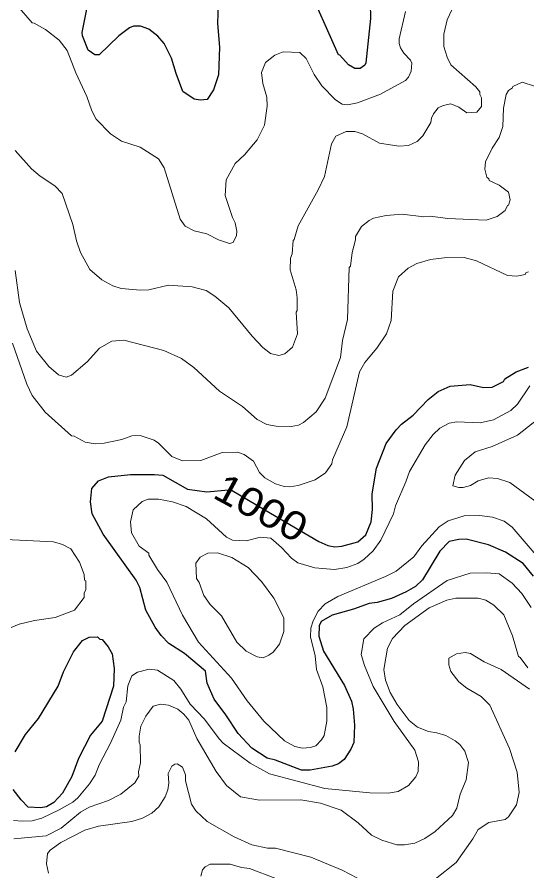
# Model space of a CAD drawing. Extents: x 447.8 to 473.9, y 7733.1 to 7760.8.
# Drawn here: x 457.652 to 459.079, y 7750.473 to 7752.862 of the extents above; entities that cross this region are included whole.
import ezdxf
from ezdxf.enums import TextEntityAlignment as Align

# ---------------------------------------------------------------- set-up
doc = ezdxf.new("R2010")
doc.units = 0
doc.header["$LTSCALE"] = 0.032
doc.layers.add('1', color=7, linetype='Continuous', lineweight=25)
doc.layers.add('2', color=7, linetype='Continuous', lineweight=13)
doc.layers.add('61', color=7, linetype='Continuous')

msp = doc.modelspace()

# ---------------------------------------------------------------- linework, layer by layer
at = {"layer": '1'}
for points in [[(458.6403, 7752.9008), (458.6408, 7752.8584), (458.6281, 7752.7341), (458.6253, 7752.7271), (458.6118, 7752.7181), (458.5975, 7752.7178), (458.5789, 7752.7283), (458.555, 7752.7552), (458.5511, 7752.7563), (458.4606, 7752.961)], [(458.2151, 7752.9285), (458.2128, 7752.844), (458.2185, 7752.7775), (458.2152, 7752.7004), (458.2015, 7752.6583), (458.1835, 7752.6311), (458.1648, 7752.6296), (458.1471, 7752.6319), (458.116, 7752.6536), (458.0967, 7752.7045), (458.0844, 7752.7468), (458.063, 7752.7879), (458.046, 7752.809), (458.0201, 7752.8284), (457.9976, 7752.837), (457.9775, 7752.837), (457.9662, 7752.8316), (457.9368, 7752.8096), (457.8814, 7752.7562), (457.8695, 7752.7564), (457.8506, 7752.7696), (457.8347, 7752.8098), (457.8337, 7752.8184), (457.8488, 7752.8937)], [(458.0595, 7751.5801), (458.1287, 7751.541), (458.1831, 7751.5338), (458.2437, 7751.5393), (458.2533, 7751.5374), (458.3451, 7751.4836), (458.4963, 7751.395), (458.5219, 7751.3832), (458.5411, 7751.3799), (458.5603, 7751.3814), (458.6052, 7751.3934), (458.628, 7751.4135), (458.6425, 7751.4499), (458.6463, 7751.484), (458.6458, 7751.528), (458.6573, 7751.6), (458.6848, 7751.6689), (458.7127, 7751.7073), (458.7274, 7751.7229), (458.76, 7751.7483), (458.8019, 7751.7918), (458.8298, 7751.814), (458.8637, 7751.8295), (458.9201, 7751.8343), (458.9567, 7751.8256), (458.9815, 7751.8264), (459.0134, 7751.8427), (459.017, 7751.8496), (459.0485, 7751.8694), (459.0833, 7751.8824)], [(457.8608, 7751.5428), (457.8799, 7751.5646), (457.9076, 7751.5755), (457.9688, 7751.5826), (458.0368, 7751.5826), (458.0595, 7751.5801)], [(459.0971, 7751.2982), (459.0685, 7751.3335), (459.0183, 7751.3645), (458.9714, 7751.3853), (458.9085, 7751.4014), (458.8877, 7751.4006), (458.8607, 7751.395), (458.8351, 7751.3681), (458.7861, 7751.2875), (458.7671, 7751.2691), (458.7411, 7751.2535), (458.6998, 7751.2354), (458.6593, 7751.2245), (458.6368, 7751.2217), (458.5933, 7751.2058), (458.5335, 7751.189), (458.503, 7751.1705), (458.4971, 7751.1589), (458.4966, 7751.1302), (458.509, 7751.088), (458.568, 7750.9923), (458.5878, 7750.9481), (458.5927, 7750.9253), (458.5959, 7750.8808), (458.5938, 7750.8325), (458.5857, 7750.8134), (458.5671, 7750.7845), (458.551, 7750.7723), (458.5335, 7750.7663), (458.4721, 7750.7549), (458.4477, 7750.7553), (458.3751, 7750.7825), (458.3519, 7750.7884), (458.3092, 7750.8161), (458.2704, 7750.8577), (458.2363, 7750.9101), (458.2037, 7750.9534), (458.1841, 7750.9987), (458.1788, 7751.0321), (458.1201, 7751.0814), (458.0768, 7751.1094), (458.0554, 7751.1316), (458.0381, 7751.1553), (458.0125, 7751.2023), (457.9954, 7751.2656), (457.9855, 7751.2868), (457.8931, 7751.4156), (457.8617, 7751.4717), (457.8569, 7751.5053), (457.8608, 7751.5428)], [(457.6467, 7750.8064), (457.6753, 7750.8549), (457.7119, 7750.8992), (457.7671, 7750.9903), (457.7814, 7751.0301), (457.8099, 7751.0863), (457.8345, 7751.1176), (457.854, 7751.1273), (457.8766, 7751.1281), (457.8837, 7751.1218), (457.8897, 7751.1208), (457.9063, 7751.1003), (457.9177, 7751.0807), (457.9234, 7751.0395), (457.9221, 7750.9896), (457.8896, 7750.8925), (457.8569, 7750.8527), (457.8238, 7750.7872), (457.8046, 7750.7374), (457.7789, 7750.6902), (457.7545, 7750.6643), (457.734, 7750.6522), (457.7175, 7750.6495), (457.6832, 7750.6518), (457.663, 7750.672), (457.6411, 7750.7011)]]:
    msp.add_lwpolyline(points, dxfattribs=at)
at = {"layer": '2'}
for points in [[(458.8962, 7752.9431), (458.8559, 7752.8546), (458.8461, 7752.8138), (458.8462, 7752.7796), (458.8553, 7752.7501), (458.8654, 7752.7287), (458.9361, 7752.6668), (458.9469, 7752.6526), (458.9471, 7752.645), (458.9518, 7752.6364), (458.9517, 7752.6114), (458.9384, 7752.596), (458.9106, 7752.5943), (458.8877, 7752.6102), (458.8655, 7752.6189), (458.8439, 7752.6146), (458.8306, 7752.6083), (458.8171, 7752.591)], [(457.6521, 7752.8944), (457.6938, 7752.8458), (457.7, 7752.8447), (457.7311, 7752.8269), (457.7697, 7752.7974), (457.7922, 7752.7682), (457.8164, 7752.7058), (457.8474, 7752.64), (457.8609, 7752.6001), (457.8734, 7752.5759), (457.9131, 7752.5355), (457.9438, 7752.5149), (457.9965, 7752.4978), (458.048, 7752.4652), (458.0638, 7752.4402), (458.1083, 7752.2969), (458.1225, 7752.2767), (458.1475, 7752.264), (458.1825, 7752.2557), (458.2156, 7752.2384), (458.2465, 7752.2281), (458.2568, 7752.2311), (458.2655, 7752.2507), (458.2664, 7752.263), (458.2624, 7752.286), (458.2546, 7752.3008), (458.2346, 7752.3625), (458.2367, 7752.4068), (458.2626, 7752.4522), (458.2881, 7752.4763), (458.3235, 7752.5183), (458.3438, 7752.5598), (458.3521, 7752.6127), (458.3504, 7752.6381), (458.3394, 7752.6759), (458.3362, 7752.7071), (458.3471, 7752.7345), (458.3733, 7752.7552), (458.3967, 7752.765), (458.4432, 7752.7627), (458.461, 7752.7464), (458.4831, 7752.7018), (458.5045, 7752.6696), (458.5429, 7752.6308), (458.562, 7752.6186), (458.5767, 7752.6167), (458.6049, 7752.6218), (458.6691, 7752.6461), (458.7391, 7752.685), (458.7472, 7752.6941), (458.7547, 7752.7103), (458.7561, 7752.733), (458.753, 7752.7419), (458.7345, 7752.7608), (458.725, 7752.7756), (458.7211, 7752.7878), (458.7211, 7752.801), (458.7385, 7752.8778)], [(459.0999, 7752.6689), (459.0656, 7752.6798), (459.0395, 7752.6678), (459.0383, 7752.6642), (459.0275, 7752.6568), (459.0208, 7752.6452), (459.0128, 7752.6074), (459.0111, 7752.5558), (459.0014, 7752.5254), (458.9815, 7752.4956), (458.9631, 7752.4568), (458.9607, 7752.4364), (458.9663, 7752.414), (458.9725, 7752.4092), (458.9732, 7752.405), (459.0012, 7752.3916), (459.0271, 7752.372), (459.0319, 7752.3506), (459.0274, 7752.3361), (459.0241, 7752.3344), (459.0175, 7752.321), (458.9956, 7752.3039), (458.965, 7752.2937), (458.8574, 7752.2988)], [(458.8171, 7752.591), (458.8114, 7752.5787), (458.8099, 7752.5668), (458.7877, 7752.5295), (458.7711, 7752.5135), (458.7471, 7752.5026)], [(458.7471, 7752.5026), (458.7204, 7752.5008), (458.6664, 7752.5088), (458.6184, 7752.535), (458.5968, 7752.5422), (458.5724, 7752.5422), (458.5438, 7752.5284), (458.532, 7752.5069), (458.5124, 7752.4163), (458.4946, 7752.3788), (458.4385, 7752.2778), (458.4275, 7752.24), (458.4245, 7752.2372), (458.4212, 7752.1998), (458.417, 7752.1875), (458.4164, 7752.1546), (458.4325, 7752.0985), (458.4357, 7752.0761), (458.4357, 7752.0406), (458.4325, 7752.0368), (458.4364, 7751.9755), (458.4228, 7751.9386), (458.4016, 7751.9201), (458.3848, 7751.9152), (458.3611, 7751.9209), (458.34, 7751.9372), (458.3097, 7751.9689), (458.2441, 7752.0482), (458.2052, 7752.0809), (458.1814, 7752.0968), (458.1419, 7752.1069), (458.0758, 7752.1116), (458.0208, 7752.0989), (457.9976, 7752.0981), (457.943, 7752.1026), (457.9197, 7752.1099), (457.8892, 7752.1268), (457.8553, 7752.1558), (457.8294, 7752.2037), (457.818, 7752.2356), (457.8081, 7752.2813), (457.7782, 7752.368), (457.7578, 7752.3896), (457.7161, 7752.4167), (457.6925, 7752.4372), (457.6467, 7752.4887)], [(458.8574, 7752.2988), (458.8082, 7752.3047), (458.7901, 7752.3028), (458.7294, 7752.3104), (458.6845, 7752.3065), (458.6495, 7752.2994)], [(458.6495, 7752.2994), (458.6367, 7752.2932), (458.6161, 7752.276), (458.5992, 7752.248), (458.5991, 7752.2383), (458.5893, 7752.2035), (458.5847, 7752.1649), (458.5816, 7752.1611), (458.5766, 7752.0155), (458.5624, 7751.9568), (458.5571, 7751.91), (458.5141, 7751.7959), (458.4891, 7751.7579), (458.4535, 7751.7279), (458.4392, 7751.7202), (458.419, 7751.7166), (458.3767, 7751.7172), (458.3503, 7751.7223), (458.3238, 7751.7365), (458.2825, 7751.7726), (458.2182, 7751.815), (458.1465, 7751.8814), (458.1116, 7751.9066), (458.0629, 7751.9287), (457.9505, 7751.9584), (457.9173, 7751.9549), (457.8828, 7751.9355), (457.8479, 7751.8975), (457.8044, 7751.8601), (457.7894, 7751.8543), (457.7682, 7751.8614), (457.7404, 7751.8843), (457.706, 7751.9276), (457.6796, 7751.9895), (457.6582, 7752.0632), (457.6469, 7752.153)], [(458.515, 7751.5868), (458.533, 7751.6123), (458.535, 7751.6231), (458.5742, 7751.7154), (458.6102, 7751.8693), (458.625, 7751.8955), (458.6585, 7751.9357), (458.6857, 7751.9755), (458.6984, 7752.0131), (458.7032, 7752.0951), (458.7195, 7752.1356), (458.7467, 7752.1594), (458.7704, 7752.1724), (458.8092, 7752.1838), (458.8469, 7752.1886), (458.9027, 7752.1894), (458.9371, 7752.1799), (459.0244, 7752.1389), (459.0508, 7752.1367), (459.0733, 7752.1421), (459.0758, 7752.1464), (459.0835, 7752.1488)], [(457.6388, 7751.9497), (457.6787, 7751.835), (457.6938, 7751.8031), (457.7302, 7751.7565), (457.8042, 7751.6905), (457.812, 7751.6892), (457.8424, 7751.6725), (457.8702, 7751.6676), (457.8959, 7751.6699), (457.9454, 7751.6805), (457.9727, 7751.6908), (457.9966, 7751.6916), (458.0355, 7751.6784), (458.0479, 7751.6697), (458.0847, 7751.6328), (458.115, 7751.6204), (458.166, 7751.6211), (458.2261, 7751.6435), (458.2689, 7751.645), (458.2871, 7751.6384), (458.3132, 7751.6199), (458.3307, 7751.5882), (458.3456, 7751.5724), (458.375, 7751.556)], [(459.0868, 7751.8304), (459.052, 7751.7789), (459.0334, 7751.761), (458.9849, 7751.7348), (458.9477, 7751.727), (458.8821, 7751.7294), (458.8607, 7751.7262), (458.8353, 7751.7122), (458.8163, 7751.694), (458.7941, 7751.6654), (458.7497, 7751.5905), (458.7401, 7751.5614), (458.7104, 7751.4941), (458.7048, 7751.4717), (458.6699, 7751.3988), (458.6481, 7751.3686), (458.623, 7751.3451), (458.6054, 7751.3332), (458.5742, 7751.3223), (458.5402, 7751.3166), (458.4855, 7751.321), (458.4379, 7751.3347), (458.4198, 7751.3477), (458.3918, 7751.3779), (458.3621, 7751.4036), (458.3323, 7751.407), (458.2934, 7751.3965), (458.2547, 7751.3986), (458.2376, 7751.4072), (458.1818, 7751.4581), (458.1249, 7751.4927), (458.0872, 7751.5053), (458.0476, 7751.5136), (458.0188, 7751.5128), (458.0016, 7751.5069), (457.9771, 7751.483), (457.9692, 7751.4502), (457.9724, 7751.4187), (457.9935, 7751.3818), (458.0202, 7751.3621), (458.0207, 7751.3565), (458.0452, 7751.3165), (458.0711, 7751.2809), (458.1149, 7751.1885), (458.1597, 7751.1132), (458.2518, 7751.0122), (458.2961, 7750.9485), (458.3424, 7750.8919), (458.4006, 7750.8372), (458.4292, 7750.8216), (458.451, 7750.8164), (458.4728, 7750.8181), (458.4877, 7750.8232), (458.504, 7750.8398), (458.5108, 7750.8519), (458.5183, 7750.8923)], [(459.2279, 7751.8305), (459.0519, 7751.6922), (458.9816, 7751.6609), (458.9335, 7751.6459), (458.9037, 7751.6209), (458.8781, 7751.5801), (458.8717, 7751.5509), (458.8881, 7751.5459), (458.9005, 7751.5458), (458.9207, 7751.5517), (458.9423, 7751.5641), (458.971, 7751.573), (458.9967, 7751.5714), (459.0304, 7751.5601), (459.1007, 7751.5082)], [(458.375, 7751.556), (458.3991, 7751.5484), (458.4138, 7751.5474), (458.4385, 7751.5513), (458.486, 7751.5674), (458.515, 7751.5868)], [(458.4729, 7751.1284), (458.4741, 7751.1526), (458.4803, 7751.1732), (458.4948, 7751.1999), (458.5139, 7751.2201), (458.5494, 7751.2411), (458.6832, 7751.2967), (458.7127, 7751.312), (458.7618, 7751.3517), (458.7841, 7751.3828), (458.833, 7751.4354), (458.8582, 7751.4524), (458.903, 7751.4663), (458.946, 7751.4673), (458.982, 7751.4624), (459.0153, 7751.4514), (459.037, 7751.4349), (459.1043, 7751.3563)], [(457.6349, 7751.1537), (457.6576, 7751.163), (457.701, 7751.1738), (457.7582, 7751.182), (457.8129, 7751.2023), (457.8392, 7751.2383), (457.84, 7751.2513), (457.844, 7751.2591), (457.8439, 7751.2851), (457.8409, 7751.2864), (457.8391, 7751.3025), (457.8266, 7751.337), (457.8023, 7751.3742), (457.7786, 7751.3861), (457.7539, 7751.3935), (457.6208, 7751.4005)], [(459.0643, 7751.2489), (459.037, 7751.2778), (459.0012, 7751.3044), (458.9668, 7751.3069), (458.9197, 7751.306), (458.8557, 7751.286)], [(458.8557, 7751.286), (458.7612, 7751.2199), (458.723, 7751.1896), (458.6748, 7751.1668), (458.6512, 7751.1521), (458.6225, 7751.1225), (458.6144, 7751.0785), (458.6238, 7751.0478), (458.648, 7750.9886), (458.7074, 7750.8911), (458.7645, 7750.8105), (458.7755, 7750.7784), (458.7739, 7750.7509), (458.7674, 7750.7362), (458.7468, 7750.7125), (458.7181, 7750.6953), (458.6901, 7750.6905), (458.6389, 7750.6913), (458.5129, 7750.7032), (458.3581, 7750.7444), (458.3041, 7750.7746), (458.2286, 7750.8309), (458.2174, 7750.8422), (458.1761, 7750.8975), (458.1364, 7750.9392), (458.1097, 7750.982), (458.0901, 7751.0054), (458.0451, 7751.0348), (458.0217, 7751.0375), (457.989, 7751.029), (457.9726, 7751.0192), (457.9616, 7750.9906), (457.957, 7750.9465), (457.9499, 7750.9309), (457.9418, 7750.8949), (457.9137, 7750.8304), (457.8815, 7750.7695), (457.8699, 7750.7412), (457.8544, 7750.7164), (457.8218, 7750.6779), (457.8075, 7750.6651), (457.7697, 7750.6436), (457.7209, 7750.6206), (457.6937, 7750.6136), (457.667, 7750.612), (457.6417, 7750.6144)], [(457.6426, 7750.5624), (457.7331, 7750.571), (457.7754, 7750.5928), (457.829, 7750.637), (457.8534, 7750.6514), (457.9076, 7750.6702), (457.9421, 7750.6882), (457.9817, 7750.7199), (457.993, 7750.738), (457.9916, 7750.7507), (457.997, 7750.7759), (457.9963, 7750.8256), (457.9932, 7750.8334), (457.9932, 7750.8505), (457.9983, 7750.8783), (458.0117, 7750.9064), (458.0329, 7750.9337), (458.0532, 7750.9398), (458.0752, 7750.9367), (458.1015, 7750.9256), (458.1189, 7750.9118), (458.1327, 7750.8946), (458.1549, 7750.8438), (458.2086, 7750.7508), (458.2379, 7750.7119), (458.2771, 7750.6802), (458.3304, 7750.6713), (458.4458, 7750.672), (458.5007, 7750.6626), (458.5589, 7750.6431), (458.6063, 7750.6078), (458.6435, 7750.573), (458.6727, 7750.5592), (458.7149, 7750.5457), (458.7359, 7750.546), (458.7652, 7750.5508), (458.7929, 7750.5638), (458.822, 7750.5834), (458.8707, 7750.6277), (458.8822, 7750.6482), (458.8915, 7750.6874), (458.9085, 7750.7281), (458.9149, 7750.7762), (458.9045, 7750.8083), (458.8905, 7750.8264), (458.8779, 7750.8373), (458.8521, 7750.8519), (458.8265, 7750.8597), (458.803, 7750.8628), (458.7721, 7750.875), (458.749, 7750.894), (458.7152, 7750.9384), (458.696, 7750.9719), (458.6826, 7751.0068), (458.6778, 7751.0362), (458.6883, 7751.0959), (458.702, 7751.123), (458.7368, 7751.16), (458.8052, 7751.209), (458.8543, 7751.2307), (458.8797, 7751.2363), (458.9422, 7751.2363), (458.9635, 7751.2303), (458.9861, 7751.217), (459.0143, 7751.1893), (459.0382, 7751.1312), (459.0546, 7751.0729), (459.0593, 7751.0702), (459.0814, 7751.0413)], [(459.0909, 7751.2101), (459.0643, 7751.2489)], [(458.5183, 7750.8923), (458.519, 7750.9304), (458.5075, 7750.9885), (458.4902, 7751.0364), (458.4861, 7751.0744), (458.4729, 7751.1284)], [(459.0855, 7750.9819), (459.0066, 7751.0365), (458.9594, 7751.0585), (458.9207, 7751.0812), (458.9058, 7751.0841), (458.8812, 7751.0805), (458.8605, 7751.0684), (458.8605, 7751.05), (458.8653, 7751.0312), (458.8879, 7751.0024), (458.9101, 7750.9847), (458.9507, 7750.961), (458.9749, 7750.9368), (459.0298, 7750.8157), (459.0512, 7750.7489), (459.0568, 7750.6925), (459.0495, 7750.6576), (459.0275, 7750.6243), (459.0182, 7750.6173), (458.9719, 7750.6084), (458.9422, 7750.5893), (458.927, 7750.5631), (458.8803, 7750.497), (458.8214, 7750.4501)], [(458.6257, 7750.442), (458.5614, 7750.4748), (458.4736, 7750.5116), (458.3747, 7750.5365), (458.3522, 7750.537), (458.3089, 7750.5465), (458.2595, 7750.5685), (458.1839, 7750.6109), (458.1517, 7750.641), (458.1404, 7750.6599), (458.1231, 7750.725), (458.123, 7750.7421), (458.1152, 7750.7629), (458.0996, 7750.7731), (458.0936, 7750.7722), (458.0846, 7750.7657), (458.0751, 7750.7457), (458.0765, 7750.7182), (458.0734, 7750.6996)], [(458.0734, 7750.6996), (458.0661, 7750.6801), (458.0482, 7750.6525), (458.0289, 7750.6347), (458.0025, 7750.6206), (457.9726, 7750.6112)], [(457.9726, 7750.6112), (457.8796, 7750.5983), (457.8411, 7750.5871), (457.7741, 7750.5529), (457.7446, 7750.5308), (457.7367, 7750.5219), (457.7343, 7750.4929), (457.7399, 7750.4672)], [(458.1664, 7750.4584), (458.171, 7750.476), (458.1783, 7750.4841), (458.1926, 7750.4923), (458.2482, 7750.4923), (458.2797, 7750.4829), (458.3022, 7750.4801), (458.3761, 7750.4515)]]:
    msp.add_lwpolyline(points, dxfattribs=at)
msp.add_lwpolyline([(458.3361, 7751.2829), (458.2985, 7751.3221), (458.253, 7751.3504), (458.2125, 7751.363), (458.1855, 7751.3621), (458.1644, 7751.3513), (458.1519, 7751.3338), (458.1542, 7751.2911), (458.1616, 7751.2798), (458.1749, 7751.2434), (458.1923, 7751.2184), (458.2241, 7751.1872), (458.267, 7751.1132), (458.293, 7751.0883), (458.324, 7751.0716), (458.3407, 7751.0697), (458.3568, 7751.0767), (458.3681, 7751.0855), (458.3863, 7751.1078), (458.3979, 7751.1433), (458.3988, 7751.1813), (458.3699, 7751.2363)], close=True, dxfattribs=at)

# ---------------------------------------------------------------- texts
at = {"layer": '61', "width": 1.15}
msp.add_text('1000', height=0.08, rotation=331.551, dxfattribs=at).set_placement((458.3159, 7751.4539), align=Align.CENTER)

doc.saveas('drawing.dxf')
